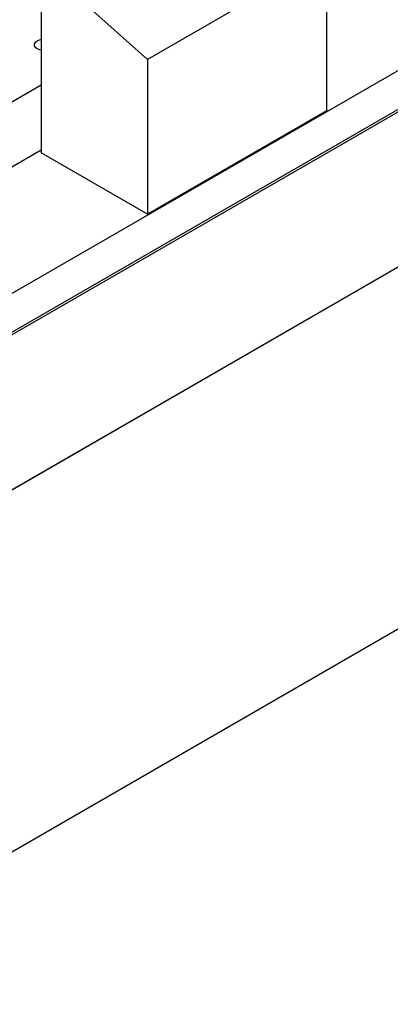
# Model space of a CAD drawing. Header units: inches. Extents: x 3 to 289, y 4 to 291.
# Tile 474 of 634: x 90 to 96, y 255 to 270. Entities that reach past the tile are written whole.
import ezdxf

# ---------------------------------------------------------------- set-up
doc = ezdxf.new("R2010")
doc.units = ezdxf.units.IN
doc.header["$LTSCALE"] = 0.5
doc.header["$MEASUREMENT"] = 0
doc.layers.add('STR_INS', color=8, linetype='Continuous')

msp = doc.modelspace()

# ---------------------------------------------------------------- linework, layer by layer
at = {"layer": 'STR_INS', "color": 254, "linetype": 'Continuous'}
for p, q in [((104.586, 273.623), (85.847, 262.804)), ((85.847, 260.355), (104.586, 271.173))]:
    msp.add_line(p, q, dxfattribs=at)
at = {"layer": 'STR_INS', "color": 9, "linetype": 'Continuous'}
for p, q in [((94.99, 271.196), (92.162, 269.563)), ((94.99, 271.196), (94.99, 268.752)), ((90.482, 270.845), (90.482, 268.089)), ((92.162, 269.563), (91.154, 270.457)), ((103.171, 270.357), (87.262, 261.171)), ((97.479, 270.173), (89.701, 265.682)), ((89.701, 265.07), (97.479, 269.561)), ((92.162, 269.563), (92.162, 267.119)), ((94.99, 268.752), (92.162, 267.119)), ((92.162, 267.119), (90.482, 268.089)), ((85.847, 254.639), (104.586, 265.458))]:
    msp.add_line(p, q, dxfattribs=at)
at = {"layer": 'STR_INS', "color": 132, "linetype": 'Continuous'}
for p, q in [((90.378, 269.811), (90.385, 269.826)), ((90.385, 269.826), (90.397, 269.84)), ((90.397, 269.84), (90.412, 269.853)), ((90.412, 269.853), (90.431, 269.864)), ((90.431, 269.864), (90.454, 269.873)), ((90.454, 269.873), (90.478, 269.88)), ((90.478, 269.88), (90.482, 269.881)), ((90.376, 269.795), (90.378, 269.811)), ((90.376, 269.793), (90.376, 269.795)), ((90.379, 269.777), (90.376, 269.793)), ((90.387, 269.762), (90.379, 269.777)), ((90.399, 269.748), (90.387, 269.762)), ((90.415, 269.736), (90.399, 269.748)), ((90.435, 269.725), (90.415, 269.736)), ((90.457, 269.716), (90.435, 269.725)), ((90.482, 269.71), (90.457, 269.716)), ((90.482, 269.154), (87.969, 267.703)), ((87.969, 266.682), (90.482, 268.134))]:
    msp.add_line(p, q, dxfattribs=at)

doc.saveas('drawing.dxf')
